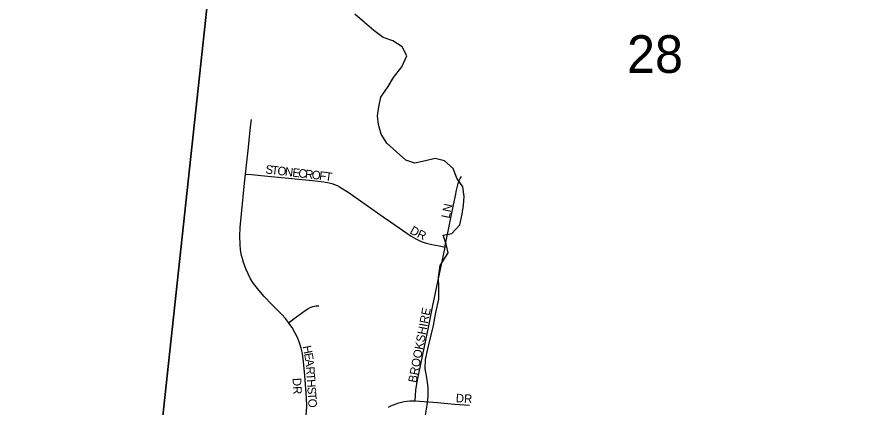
# Model space of a CAD drawing. Extents: x 1410790 to 1770854, y 566777 to 831614.
# Drawn here: x 1605847 to 1610793, y 730116 to 732405 of the extents above; entities that cross this region are included whole.
import ezdxf

# ---------------------------------------------------------------- set-up
doc = ezdxf.new("R2010")
doc.units = 0
for name, color, linetype in [('GM_X_Minor_River', 7, 'Continuous'), ('GM_X_Section', 7, 'Continuous'), ('GM_X_Section_Text', 7, 'Continuous'), ('GM_X_Township_Subdivision', 7, 'Continuous'), ('GM_X_Township_Subdivision_Text', 7, 'Continuous')]:
    doc.layers.add(name, color=color, linetype=linetype)

msp = doc.modelspace()

# ---------------------------------------------------------------- linework, layer by layer
at = {"layer": 'GM_X_Minor_River'}
for points in [[(1608377.3, 731020.9), (1608364.5, 731071.8), (1608347.7, 731124.4), (1608398.1, 731135.2), (1608445.4, 731186.2), (1608459, 731248.1), (1608466.3, 731300), (1608471.5, 731352.1), (1608462.9, 731408.4), (1608428.1, 731459.4), (1608405.4, 731516.2), (1608354.4, 731561.5), (1608300.7, 731574.9), (1608244.2, 731560.2), (1608181.8, 731547.7), (1608128.1, 731565.1), (1608073.2, 731614.5), (1608016.3, 731664.1), (1607983.5, 731717), (1607968.9, 731773.6), (1607962.1, 731823.9), (1607969.4, 731877.8), (1607982.8, 731933.7), (1608024.4, 731996.9), (1608055.8, 732050.2), (1608105.4, 732113.2), (1608135, 732176.7), (1608106.3, 732229.5), (1608053, 732264.9), (1607995.4, 732284.4), (1607940.3, 732325.9), (1607885.3, 732371.4), (1607830.4, 732420.8)], [(1608244, 730068.9), (1608254.4, 730126.9), (1608258.8, 730178.9), (1608259.2, 730230.9), (1608251.7, 730289.1), (1608242.1, 730341.2), (1608244.4, 730395.2), (1608256.9, 730457.2), (1608275.4, 730531.1), (1608289.9, 730595.1), (1608304.4, 730671), (1608323, 730749), (1608321.5, 730815), (1608320, 730879.1), (1608330.4, 730947.1), (1608377.3, 731020.9)]]:
    msp.add_lwpolyline(points, dxfattribs=at)
at = {"layer": 'GM_X_Section'}
for points in [[(1601917.9, 735637.3), (1607258.7, 735213.9), (1606672, 729772.9), (1601353.4, 730211.7)], [(1607258.7, 735213.9), (1612490.5, 734715.9), (1611964, 729288.4), (1606672, 729772.9)]]:
    msp.add_lwpolyline(points, close=True, dxfattribs=at)
at = {"layer": 'GM_X_Township_Subdivision'}
for points in [[(1607188.5, 731483.4), (1607205.5, 731641.8), (1607218.4, 731759.8), (1607222.7, 731804)], [(1607441.2, 730612), (1607423.3, 730635.3), (1607401.4, 730659.8), (1607343.6, 730717.9), (1607297.9, 730764.9), (1607265.7, 730801.9), (1607235.9, 730841.1), (1607218.3, 730868.7), (1607203.1, 730897.8), (1607190, 730927.8), (1607175.1, 730970.7), (1607173.9, 730974.2), (1607165.6, 731005.9), (1607159.7, 731038.1), (1607156.4, 731070.7), (1607155.1, 731119.8), (1607157.3, 731168.9), (1607164.9, 731250.5), (1607182.7, 731429.9), (1607188.5, 731483.4)], [(1607188.5, 731483.4), (1607191.3, 731483.1), (1607223.9, 731479.7), (1607319.6, 731470.1), (1607581.5, 731445.7), (1607646.8, 731437.8), (1607679.2, 731432.1), (1607695.1, 731427.9), (1607710.6, 731422.6), (1607725.7, 731416.1), (1607740.3, 731408.5), (1607795.8, 731373.3), (1607863.3, 731326.5), (1607996.5, 731232.9), (1608038.3, 731203.6), (1608159.7, 731119.2), (1608187.9, 731102.3), (1608217.6, 731088.4), (1608248.7, 731077.9), (1608280.6, 731069.9), (1608323.3, 731061.3), (1608351.4, 731056.3), (1608358.3, 731055.1)], [(1608358.3, 731055.1), (1608359.9, 731062.8), (1608389.2, 731206.1), (1608408.4, 731301.7), (1608420.9, 731365), (1608424.2, 731380.8), (1608427.5, 731396.4), (1608435.1, 731426.9), (1608440, 731441.8), (1608446.9, 731456.3), (1608455.8, 731468.4)], [(1608182.8, 730152.2), (1608183.1, 730157.7), (1608184.4, 730186.4), (1608186.9, 730215), (1608194.7, 730263.4), (1608238.1, 730471.3), (1608261.6, 730583.3), (1608287.9, 730711.2), (1608310.5, 730823.3), (1608323.3, 730887.2), (1608358.3, 731055.1)], [(1607441.2, 730612), (1607445.5, 730615), (1607473.5, 730635), (1607539.1, 730682.7), (1607553.4, 730692.1), (1607568.3, 730700.5), (1607583.1, 730706.5), (1607584, 730706.8), (1607585, 730707.1), (1607600.8, 730710.3), (1607618, 730710.5)], [(1607528.2, 729911.3), (1607538.7, 730023.1), (1607545.2, 730088.3), (1607547.2, 730120.9), (1607546.2, 730170), (1607537.1, 730300.6), (1607529.3, 730382.2), (1607521.9, 730430.8), (1607514.4, 730462.6), (1607504.6, 730493.9), (1607492.3, 730524.3), (1607477.9, 730553.7), (1607461.4, 730582.1), (1607443.2, 730609.4), (1607441.2, 730612)], [(1608026.4, 730115.1), (1608040.8, 730123), (1608055.7, 730129.7), (1608086.8, 730140.6), (1608118.7, 730148.6), (1608134.9, 730151.1), (1608151.2, 730152.4), (1608182.8, 730152.2)], [(1608182.8, 730152.2), (1608184.1, 730152.2), (1608315.2, 730142.3), (1608413.4, 730133.9), (1608501.6, 730127.5)]]:
    msp.add_lwpolyline(points, dxfattribs=at)

# ---------------------------------------------------------------- texts
at = {"layer": 'GM_X_Section_Text'}
msp.add_text('28', height=221, rotation=0, dxfattribs=at).set_placement((1609425.5, 732076.6))
at = {"layer": 'GM_X_Township_Subdivision_Text'}
for s, rotation, p in [('S', 353.3189, (1607303.6, 731487.2)), ('T', 353.2918, (1607338.5, 731483.1)), ('O', 353.2998, (1607373.5, 731479)), ('N', 353.3222, (1607417.2, 731473.9)), ('E', 353.2918, (1607460.9, 731468.8)), ('C', 353.3089, (1607495.9, 731464.7)), ('R', 353.3089, (1607535.2, 731460)), ('O', 353.31, (1607574.6, 731455.4)), ('F', 353.2918, (1607618.3, 731450.3)), ('T', 352.0244, (1607652.9, 731446.2)), ('LN', 78.105, (1608384.5, 731220.2)), ('D', 330.266, (1608147.8, 731138.3)), ('R', 335.2448, (1608190.2, 731114.3)), ('BROOKSHIRE', 79.0684, (1608190.8, 730256.3)), ('H', 281.1728, (1607522.9, 730472.2)), ('E', 280.8009, (1607531.4, 730429.1)), ('A', 276.3305, (1607537.9, 730395.5)), ('R', 273.9611, (1607542.7, 730352.3)), ('T', 273.8286, (1607545.4, 730312.9)), ('DR', 273.0116, (1607464.5, 730285.9)), ('H', 273.8054, (1607547.8, 730277.7)), ('S', 273.843, (1607550.7, 730233.8)), ('T', 273.8286, (1607553, 730198.7)), ('O', 272.3395, (1607555.4, 730163.9)), ('DR', 356.989, (1608420.6, 730144.7))]:
    msp.add_text(s, height=50, rotation=rotation, dxfattribs=at).set_placement(p)

doc.saveas('drawing.dxf')
